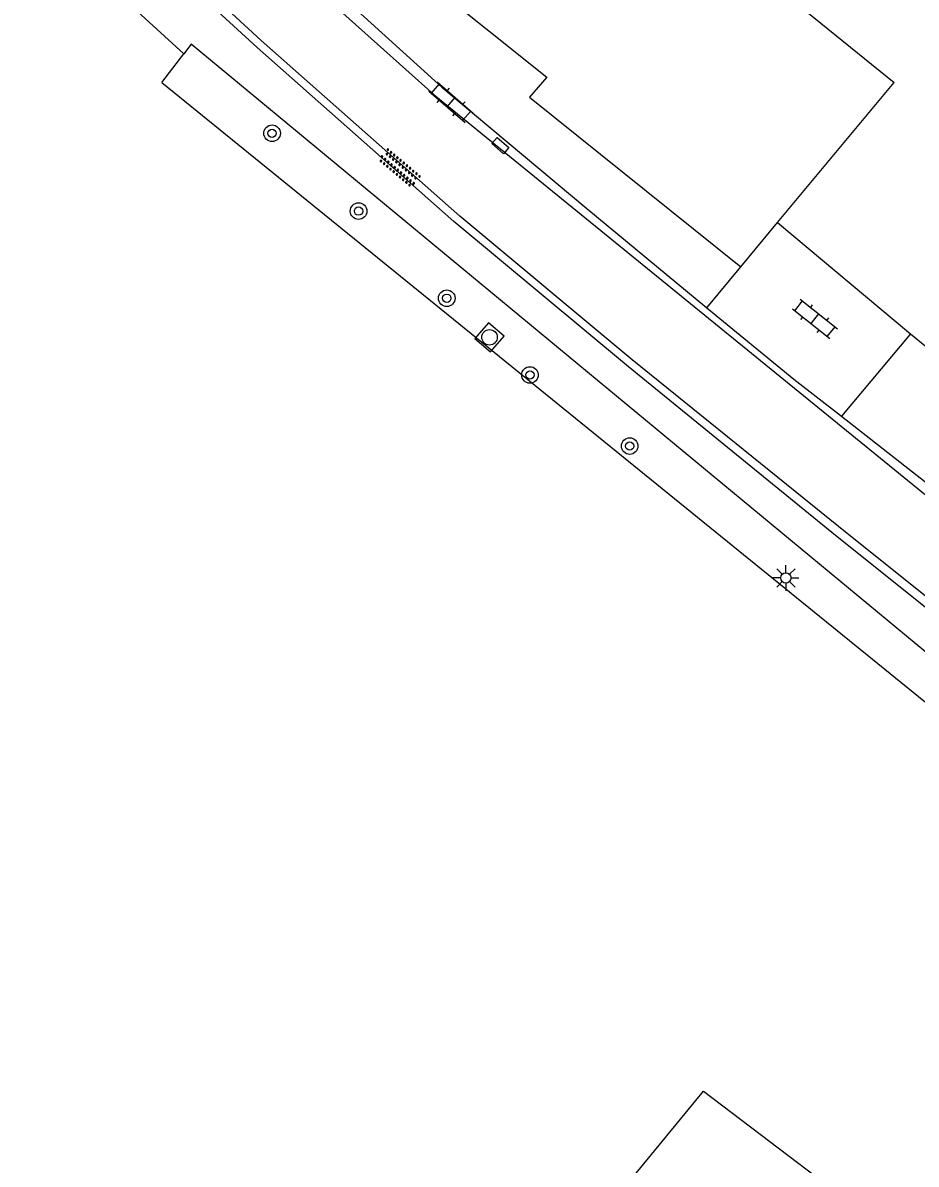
# Model space of a CAD drawing. Extents: x 124000 to 129000, y 395500 to 397503.
# Drawn here: x 126609.1 to 126652.2, y 396256.9 to 396312 of the extents above; entities that cross this region are included whole.
import ezdxf

# ---------------------------------------------------------------- set-up
doc = ezdxf.new("R2010")
doc.units = 0
for name, color, linetype in [('gg-afsc-draadraster', 7, 'Continuous'), ('gg-afsc-hekwerk', 7, 'Continuous'), ('gg-bbg-gedigitaliseerde bebouwing', 7, 'Continuous'), ('gg-bbg-hoofdgebouw', 7, 'Continuous'), ('gg-knt-bronhoudergrens', 7, 'Continuous'), ('gg-knt-verharding', 7, 'Continuous'), ('gt-grn-groengrens', 7, 'Continuous'), ('gt-symb-boom', 7, 'Continuous'), ('gt-symb-klinker verharding', 7, 'Continuous'), ('gt-symb-kolk center center', 7, 'Continuous'), ('gt-symb-lichtmast', 7, 'Continuous'), ('gt-symb-overige verharding', 7, 'Continuous'), ('gt-symb-rioolschacht', 7, 'Continuous')]:
    doc.layers.add(name, color=color, linetype=linetype)

# ---------------------------------------------------------------- blocks, each defined once
blk = doc.blocks.new('gt0-KL1')
at = {"layer": 'gt-symb-klinker verharding'}
for p, q in [((-1.15, 0.3), (1.15, 0.3)), ((-1, -0.3), (-1, 0.3)), ((-0.5, 0.3), (-0.5, 0.45)), ((0, -0.3), (0, 0.3)), ((0.5, 0.3), (0.5, 0.45)), ((1, -0.3), (1, 0.3)), ((-1.15, -0.3), (1.15, -0.3)), ((-0.5, -0.45), (-0.5, -0.3)), ((0.5, -0.45), (0.5, -0.3))]:
    blk.add_line(p, q, dxfattribs=at)
blk = doc.blocks.new('gt0-BOOM')
at = {"layer": 'gt-symb-boom'}
for radius in [0.4, 0.2]:
    blk.add_circle((0, 0), radius, dxfattribs=at)
blk = doc.blocks.new('gt0-OVH')
at = {"layer": 'gt-symb-overige verharding'}
for points in [[(-0.972, 0.298), (-0.967, 0.308), (-0.965, 0.319), (-0.966, 0.33), (-0.971, 0.34), (-0.978, 0.348), (-0.988, 0.353), (-0.999, 0.355), (-1.01, 0.354), (-1.02, 0.349), (-1.028, 0.342), (-1.033, 0.332), (-1.035, 0.321), (-1.034, 0.31), (-1.029, 0.3), (-1.022, 0.292), (-1.012, 0.287), (-1.001, 0.285), (-0.99, 0.286), (-0.98, 0.291)], [(-0.872, 0.106), (-0.867, 0.116), (-0.865, 0.126), (-0.866, 0.137), (-0.871, 0.147), (-0.878, 0.156), (-0.888, 0.161), (-0.899, 0.163), (-0.91, 0.162), (-0.92, 0.157), (-0.928, 0.15), (-0.933, 0.14), (-0.935, 0.129), (-0.934, 0.118), (-0.929, 0.108), (-0.922, 0.1), (-0.912, 0.095), (-0.901, 0.092), (-0.89, 0.094), (-0.88, 0.098)], [(-0.772, 0.298), (-0.767, 0.308), (-0.765, 0.319), (-0.766, 0.33), (-0.771, 0.34), (-0.778, 0.348), (-0.788, 0.353), (-0.799, 0.355), (-0.81, 0.354), (-0.82, 0.349), (-0.828, 0.342), (-0.833, 0.332), (-0.835, 0.321), (-0.834, 0.31), (-0.829, 0.3), (-0.822, 0.292), (-0.812, 0.287), (-0.801, 0.285), (-0.79, 0.286), (-0.78, 0.291)], [(-0.672, 0.106), (-0.667, 0.116), (-0.665, 0.126), (-0.666, 0.137), (-0.671, 0.147), (-0.678, 0.156), (-0.688, 0.161), (-0.699, 0.163), (-0.71, 0.162), (-0.72, 0.157), (-0.728, 0.15), (-0.733, 0.14), (-0.735, 0.129), (-0.734, 0.118), (-0.729, 0.108), (-0.722, 0.1), (-0.712, 0.095), (-0.701, 0.092), (-0.69, 0.094), (-0.68, 0.098)], [(-0.572, 0.298), (-0.567, 0.308), (-0.565, 0.319), (-0.566, 0.33), (-0.571, 0.34), (-0.578, 0.348), (-0.588, 0.353), (-0.599, 0.355), (-0.61, 0.354), (-0.62, 0.349), (-0.628, 0.342), (-0.633, 0.332), (-0.635, 0.321), (-0.634, 0.31), (-0.629, 0.3), (-0.622, 0.292), (-0.612, 0.287), (-0.601, 0.285), (-0.59, 0.286), (-0.58, 0.291)], [(-0.472, 0.106), (-0.467, 0.116), (-0.465, 0.126), (-0.466, 0.137), (-0.471, 0.147), (-0.478, 0.156), (-0.488, 0.161), (-0.499, 0.163), (-0.51, 0.162), (-0.52, 0.157), (-0.528, 0.15), (-0.533, 0.14), (-0.535, 0.129), (-0.534, 0.118), (-0.529, 0.108), (-0.522, 0.1), (-0.512, 0.095), (-0.501, 0.092), (-0.49, 0.094), (-0.48, 0.098)], [(-0.372, 0.298), (-0.367, 0.308), (-0.365, 0.319), (-0.366, 0.33), (-0.371, 0.34), (-0.378, 0.348), (-0.388, 0.353), (-0.399, 0.355), (-0.41, 0.354), (-0.42, 0.349), (-0.428, 0.342), (-0.433, 0.332), (-0.435, 0.321), (-0.434, 0.31), (-0.429, 0.3), (-0.422, 0.292), (-0.412, 0.287), (-0.401, 0.285), (-0.39, 0.286), (-0.38, 0.291)], [(-0.272, 0.106), (-0.267, 0.116), (-0.265, 0.126), (-0.266, 0.137), (-0.271, 0.147), (-0.278, 0.156), (-0.288, 0.161), (-0.299, 0.163), (-0.31, 0.162), (-0.32, 0.157), (-0.328, 0.15), (-0.333, 0.14), (-0.335, 0.129), (-0.334, 0.118), (-0.329, 0.108), (-0.322, 0.1), (-0.312, 0.095), (-0.301, 0.092), (-0.29, 0.094), (-0.28, 0.098)], [(-0.172, 0.298), (-0.167, 0.308), (-0.165, 0.319), (-0.166, 0.33), (-0.171, 0.34), (-0.178, 0.348), (-0.188, 0.353), (-0.199, 0.355), (-0.21, 0.354), (-0.22, 0.349), (-0.228, 0.342), (-0.233, 0.332), (-0.235, 0.321), (-0.234, 0.31), (-0.229, 0.3), (-0.222, 0.292), (-0.212, 0.287), (-0.201, 0.285), (-0.19, 0.286), (-0.18, 0.291)], [(-0.072, 0.106), (-0.067, 0.116), (-0.065, 0.126), (-0.066, 0.137), (-0.071, 0.147), (-0.078, 0.156), (-0.088, 0.161), (-0.099, 0.163), (-0.11, 0.162), (-0.12, 0.157), (-0.128, 0.15), (-0.133, 0.14), (-0.135, 0.129), (-0.134, 0.118), (-0.129, 0.108), (-0.122, 0.1), (-0.112, 0.095), (-0.101, 0.092), (-0.09, 0.094), (-0.08, 0.098)], [(0.028, 0.298), (0.033, 0.308), (0.035, 0.319), (0.034, 0.33), (0.029, 0.34), (0.022, 0.348), (0.012, 0.353), (0.001, 0.355), (-0.01, 0.354), (-0.02, 0.349), (-0.028, 0.342), (-0.033, 0.332), (-0.035, 0.321), (-0.034, 0.31), (-0.029, 0.3), (-0.022, 0.292), (-0.012, 0.287), (-0.001, 0.285), (0.01, 0.286), (0.02, 0.291)], [(0.128, 0.106), (0.133, 0.116), (0.135, 0.126), (0.134, 0.137), (0.129, 0.147), (0.122, 0.156), (0.112, 0.161), (0.101, 0.163), (0.09, 0.162), (0.08, 0.157), (0.072, 0.15), (0.067, 0.14), (0.065, 0.129), (0.066, 0.118), (0.071, 0.108), (0.078, 0.1), (0.088, 0.095), (0.099, 0.092), (0.11, 0.094), (0.12, 0.098)], [(0.228, 0.298), (0.233, 0.308), (0.235, 0.319), (0.234, 0.33), (0.229, 0.34), (0.222, 0.348), (0.212, 0.353), (0.201, 0.355), (0.19, 0.354), (0.18, 0.349), (0.172, 0.342), (0.167, 0.332), (0.165, 0.321), (0.166, 0.31), (0.171, 0.3), (0.178, 0.292), (0.188, 0.287), (0.199, 0.285), (0.21, 0.286), (0.22, 0.291)], [(0.328, 0.106), (0.333, 0.116), (0.335, 0.126), (0.334, 0.137), (0.329, 0.147), (0.322, 0.156), (0.312, 0.161), (0.301, 0.163), (0.29, 0.162), (0.28, 0.157), (0.272, 0.15), (0.267, 0.14), (0.265, 0.129), (0.266, 0.118), (0.271, 0.108), (0.278, 0.1), (0.288, 0.095), (0.299, 0.092), (0.31, 0.094), (0.32, 0.098)], [(0.428, 0.298), (0.433, 0.308), (0.435, 0.319), (0.434, 0.33), (0.429, 0.34), (0.422, 0.348), (0.412, 0.353), (0.401, 0.355), (0.39, 0.354), (0.38, 0.349), (0.372, 0.342), (0.367, 0.332), (0.365, 0.321), (0.366, 0.31), (0.371, 0.3), (0.378, 0.292), (0.388, 0.287), (0.399, 0.285), (0.41, 0.286), (0.42, 0.291)], [(0.528, 0.106), (0.533, 0.116), (0.535, 0.126), (0.534, 0.137), (0.529, 0.147), (0.522, 0.156), (0.512, 0.161), (0.501, 0.163), (0.49, 0.162), (0.48, 0.157), (0.472, 0.15), (0.467, 0.14), (0.465, 0.129), (0.466, 0.118), (0.471, 0.108), (0.478, 0.1), (0.488, 0.095), (0.499, 0.092), (0.51, 0.094), (0.52, 0.098)], [(0.628, 0.298), (0.633, 0.308), (0.635, 0.319), (0.634, 0.33), (0.629, 0.34), (0.622, 0.348), (0.612, 0.353), (0.601, 0.355), (0.59, 0.354), (0.58, 0.349), (0.572, 0.342), (0.567, 0.332), (0.565, 0.321), (0.566, 0.31), (0.571, 0.3), (0.578, 0.292), (0.588, 0.287), (0.599, 0.285), (0.61, 0.286), (0.62, 0.291)], [(0.728, 0.106), (0.733, 0.116), (0.735, 0.126), (0.734, 0.137), (0.729, 0.147), (0.722, 0.156), (0.712, 0.161), (0.701, 0.163), (0.69, 0.162), (0.68, 0.157), (0.672, 0.15), (0.667, 0.14), (0.665, 0.129), (0.666, 0.118), (0.671, 0.108), (0.678, 0.1), (0.688, 0.095), (0.699, 0.092), (0.71, 0.094), (0.72, 0.098)], [(0.828, 0.298), (0.833, 0.308), (0.835, 0.319), (0.834, 0.33), (0.829, 0.34), (0.822, 0.348), (0.812, 0.353), (0.801, 0.355), (0.79, 0.354), (0.78, 0.349), (0.772, 0.342), (0.767, 0.332), (0.765, 0.321), (0.766, 0.31), (0.771, 0.3), (0.778, 0.292), (0.788, 0.287), (0.799, 0.285), (0.81, 0.286), (0.82, 0.291)], [(0.928, 0.106), (0.933, 0.116), (0.935, 0.126), (0.934, 0.137), (0.929, 0.147), (0.922, 0.156), (0.912, 0.161), (0.901, 0.163), (0.89, 0.162), (0.88, 0.157), (0.872, 0.15), (0.867, 0.14), (0.865, 0.129), (0.866, 0.118), (0.871, 0.108), (0.878, 0.1), (0.888, 0.095), (0.899, 0.092), (0.91, 0.094), (0.92, 0.098)], [(1.028, 0.298), (1.033, 0.308), (1.035, 0.319), (1.034, 0.33), (1.029, 0.34), (1.022, 0.348), (1.012, 0.353), (1.001, 0.355), (0.99, 0.354), (0.98, 0.349), (0.972, 0.342), (0.967, 0.332), (0.965, 0.321), (0.966, 0.31), (0.971, 0.3), (0.978, 0.292), (0.988, 0.287), (0.999, 0.285), (1.01, 0.286), (1.02, 0.291)], [(-0.972, -0.142), (-0.967, -0.132), (-0.965, -0.121), (-0.966, -0.11), (-0.971, -0.1), (-0.978, -0.092), (-0.988, -0.087), (-0.999, -0.085), (-1.01, -0.086), (-1.02, -0.091), (-1.028, -0.098), (-1.033, -0.108), (-1.035, -0.119), (-1.034, -0.13), (-1.029, -0.14), (-1.022, -0.148), (-1.012, -0.153), (-1.001, -0.155), (-0.99, -0.154), (-0.98, -0.149)], [(-0.872, -0.334), (-0.867, -0.324), (-0.865, -0.314), (-0.866, -0.303), (-0.871, -0.293), (-0.878, -0.284), (-0.888, -0.279), (-0.899, -0.277), (-0.91, -0.278), (-0.92, -0.283), (-0.928, -0.29), (-0.933, -0.3), (-0.935, -0.311), (-0.934, -0.322), (-0.929, -0.332), (-0.922, -0.34), (-0.912, -0.345), (-0.901, -0.348), (-0.89, -0.346), (-0.88, -0.342)], [(-0.772, -0.142), (-0.767, -0.132), (-0.765, -0.121), (-0.766, -0.11), (-0.771, -0.1), (-0.778, -0.092), (-0.788, -0.087), (-0.799, -0.085), (-0.81, -0.086), (-0.82, -0.091), (-0.828, -0.098), (-0.833, -0.108), (-0.835, -0.119), (-0.834, -0.13), (-0.829, -0.14), (-0.822, -0.148), (-0.812, -0.153), (-0.801, -0.155), (-0.79, -0.154), (-0.78, -0.149)], [(-0.672, -0.334), (-0.667, -0.324), (-0.665, -0.314), (-0.666, -0.303), (-0.671, -0.293), (-0.678, -0.284), (-0.688, -0.279), (-0.699, -0.277), (-0.71, -0.278), (-0.72, -0.283), (-0.728, -0.29), (-0.733, -0.3), (-0.735, -0.311), (-0.734, -0.322), (-0.729, -0.332), (-0.722, -0.34), (-0.712, -0.345), (-0.701, -0.348), (-0.69, -0.346), (-0.68, -0.342)], [(-0.572, -0.142), (-0.567, -0.132), (-0.565, -0.121), (-0.566, -0.11), (-0.571, -0.1), (-0.578, -0.092), (-0.588, -0.087), (-0.599, -0.085), (-0.61, -0.086), (-0.62, -0.091), (-0.628, -0.098), (-0.633, -0.108), (-0.635, -0.119), (-0.634, -0.13), (-0.629, -0.14), (-0.622, -0.148), (-0.612, -0.153), (-0.601, -0.155), (-0.59, -0.154), (-0.58, -0.149)], [(-0.472, -0.334), (-0.467, -0.324), (-0.465, -0.314), (-0.466, -0.303), (-0.471, -0.293), (-0.478, -0.284), (-0.488, -0.279), (-0.499, -0.277), (-0.51, -0.278), (-0.52, -0.283), (-0.528, -0.29), (-0.533, -0.3), (-0.535, -0.311), (-0.534, -0.322), (-0.529, -0.332), (-0.522, -0.34), (-0.512, -0.345), (-0.501, -0.348), (-0.49, -0.346), (-0.48, -0.342)], [(-0.372, -0.142), (-0.367, -0.132), (-0.365, -0.121), (-0.366, -0.11), (-0.371, -0.1), (-0.378, -0.092), (-0.388, -0.087), (-0.399, -0.085), (-0.41, -0.086), (-0.42, -0.091), (-0.428, -0.098), (-0.433, -0.108), (-0.435, -0.119), (-0.434, -0.13), (-0.429, -0.14), (-0.422, -0.148), (-0.412, -0.153), (-0.401, -0.155), (-0.39, -0.154), (-0.38, -0.149)], [(-0.272, -0.334), (-0.267, -0.324), (-0.265, -0.314), (-0.266, -0.303), (-0.271, -0.293), (-0.278, -0.284), (-0.288, -0.279), (-0.299, -0.277), (-0.31, -0.278), (-0.32, -0.283), (-0.328, -0.29), (-0.333, -0.3), (-0.335, -0.311), (-0.334, -0.322), (-0.329, -0.332), (-0.322, -0.34), (-0.312, -0.345), (-0.301, -0.348), (-0.29, -0.346), (-0.28, -0.342)], [(-0.172, -0.142), (-0.167, -0.132), (-0.165, -0.121), (-0.166, -0.11), (-0.171, -0.1), (-0.178, -0.092), (-0.188, -0.087), (-0.199, -0.085), (-0.21, -0.086), (-0.22, -0.091), (-0.228, -0.098), (-0.233, -0.108), (-0.235, -0.119), (-0.234, -0.13), (-0.229, -0.14), (-0.222, -0.148), (-0.212, -0.153), (-0.201, -0.155), (-0.19, -0.154), (-0.18, -0.149)], [(-0.072, -0.334), (-0.067, -0.324), (-0.065, -0.314), (-0.066, -0.303), (-0.071, -0.293), (-0.078, -0.284), (-0.088, -0.279), (-0.099, -0.277), (-0.11, -0.278), (-0.12, -0.283), (-0.128, -0.29), (-0.133, -0.3), (-0.135, -0.311), (-0.134, -0.322), (-0.129, -0.332), (-0.122, -0.34), (-0.112, -0.345), (-0.101, -0.348), (-0.09, -0.346), (-0.08, -0.342)], [(0.028, -0.142), (0.033, -0.132), (0.035, -0.121), (0.034, -0.11), (0.029, -0.1), (0.022, -0.092), (0.012, -0.087), (0.001, -0.085), (-0.01, -0.086), (-0.02, -0.091), (-0.028, -0.098), (-0.033, -0.108), (-0.035, -0.119), (-0.034, -0.13), (-0.029, -0.14), (-0.022, -0.148), (-0.012, -0.153), (-0.001, -0.155), (0.01, -0.154), (0.02, -0.149)], [(0.128, -0.334), (0.133, -0.324), (0.135, -0.314), (0.134, -0.303), (0.129, -0.293), (0.122, -0.284), (0.112, -0.279), (0.101, -0.277), (0.09, -0.278), (0.08, -0.283), (0.072, -0.29), (0.067, -0.3), (0.065, -0.311), (0.066, -0.322), (0.071, -0.332), (0.078, -0.34), (0.088, -0.345), (0.099, -0.348), (0.11, -0.346), (0.12, -0.342)], [(0.228, -0.142), (0.233, -0.132), (0.235, -0.121), (0.234, -0.11), (0.229, -0.1), (0.222, -0.092), (0.212, -0.087), (0.201, -0.085), (0.19, -0.086), (0.18, -0.091), (0.172, -0.098), (0.167, -0.108), (0.165, -0.119), (0.166, -0.13), (0.171, -0.14), (0.178, -0.148), (0.188, -0.153), (0.199, -0.155), (0.21, -0.154), (0.22, -0.149)], [(0.328, -0.334), (0.333, -0.324), (0.335, -0.314), (0.334, -0.303), (0.329, -0.293), (0.322, -0.284), (0.312, -0.279), (0.301, -0.277), (0.29, -0.278), (0.28, -0.283), (0.272, -0.29), (0.267, -0.3), (0.265, -0.311), (0.266, -0.322), (0.271, -0.332), (0.278, -0.34), (0.288, -0.345), (0.299, -0.348), (0.31, -0.346), (0.32, -0.342)], [(0.428, -0.142), (0.433, -0.132), (0.435, -0.121), (0.434, -0.11), (0.429, -0.1), (0.422, -0.092), (0.412, -0.087), (0.401, -0.085), (0.39, -0.086), (0.38, -0.091), (0.372, -0.098), (0.367, -0.108), (0.365, -0.119), (0.366, -0.13), (0.371, -0.14), (0.378, -0.148), (0.388, -0.153), (0.399, -0.155), (0.41, -0.154), (0.42, -0.149)], [(0.528, -0.334), (0.533, -0.324), (0.535, -0.314), (0.534, -0.303), (0.529, -0.293), (0.522, -0.284), (0.512, -0.279), (0.501, -0.277), (0.49, -0.278), (0.48, -0.283), (0.472, -0.29), (0.467, -0.3), (0.465, -0.311), (0.466, -0.322), (0.471, -0.332), (0.478, -0.34), (0.488, -0.345), (0.499, -0.348), (0.51, -0.346), (0.52, -0.342)], [(0.628, -0.142), (0.633, -0.132), (0.635, -0.121), (0.634, -0.11), (0.629, -0.1), (0.622, -0.092), (0.612, -0.087), (0.601, -0.085), (0.59, -0.086), (0.58, -0.091), (0.572, -0.098), (0.567, -0.108), (0.565, -0.119), (0.566, -0.13), (0.571, -0.14), (0.578, -0.148), (0.588, -0.153), (0.599, -0.155), (0.61, -0.154), (0.62, -0.149)], [(0.728, -0.334), (0.733, -0.324), (0.735, -0.314), (0.734, -0.303), (0.729, -0.293), (0.722, -0.284), (0.712, -0.279), (0.701, -0.277), (0.69, -0.278), (0.68, -0.283), (0.672, -0.29), (0.667, -0.3), (0.665, -0.311), (0.666, -0.322), (0.671, -0.332), (0.678, -0.34), (0.688, -0.345), (0.699, -0.348), (0.71, -0.346), (0.72, -0.342)], [(0.828, -0.142), (0.833, -0.132), (0.835, -0.121), (0.834, -0.11), (0.829, -0.1), (0.822, -0.092), (0.812, -0.087), (0.801, -0.085), (0.79, -0.086), (0.78, -0.091), (0.772, -0.098), (0.767, -0.108), (0.765, -0.119), (0.766, -0.13), (0.771, -0.14), (0.778, -0.148), (0.788, -0.153), (0.799, -0.155), (0.81, -0.154), (0.82, -0.149)], [(0.928, -0.334), (0.933, -0.324), (0.935, -0.314), (0.934, -0.303), (0.929, -0.293), (0.922, -0.284), (0.912, -0.279), (0.901, -0.277), (0.89, -0.278), (0.88, -0.283), (0.872, -0.29), (0.867, -0.3), (0.865, -0.311), (0.866, -0.322), (0.871, -0.332), (0.878, -0.34), (0.888, -0.345), (0.899, -0.348), (0.91, -0.346), (0.92, -0.342)], [(1.028, -0.142), (1.033, -0.132), (1.035, -0.121), (1.034, -0.11), (1.029, -0.1), (1.022, -0.092), (1.012, -0.087), (1.001, -0.085), (0.99, -0.086), (0.98, -0.091), (0.972, -0.098), (0.967, -0.108), (0.965, -0.119), (0.966, -0.13), (0.971, -0.14), (0.978, -0.148), (0.988, -0.153), (0.999, -0.155), (1.01, -0.154), (1.02, -0.149)]]:
    blk.add_lwpolyline(points, close=True, dxfattribs=at)
blk = doc.blocks.new('gt0-KOLKCC')
at = {"layer": 'gt-symb-kolk center center'}
blk.add_lwpolyline([(-0.375, 0.2), (0.375, 0.2), (0.375, -0.2), (-0.375, -0.2)], close=True, dxfattribs=at)
blk = doc.blocks.new('gt0-LMAST')
at = {"layer": 'gt-symb-lichtmast'}
for p, q in [((-0.005, 0.246), (-0.005, 0.621)), ((-0.182, 0.173), (-0.447, 0.438)), ((0.172, 0.173), (0.437, 0.438)), ((-0.255, -0.004), (-0.63, -0.004)), ((-0.182, -0.181), (-0.447, -0.446)), ((-0.005, -0.254), (-0.005, -0.629)), ((0.437, -0.446), (0.172, -0.181)), ((0.245, -0.004), (0.62, -0.004))]:
    blk.add_line(p, q, dxfattribs=at)
blk.add_circle((-0.005, -0.004), 0.25, dxfattribs=at)
blk = doc.blocks.new('gt0-RS')
at = {"layer": 'gt-symb-rioolschacht'}
blk.add_lwpolyline([(-0.5, -0.5), (0.5, -0.5), (0.5, 0.5), (-0.5, 0.5)], close=True, dxfattribs=at)
blk.add_circle((0, 0), 0.375, dxfattribs=at)

msp = doc.modelspace()

# ---------------------------------------------------------------- linework, layer by layer
at = {"layer": 'gg-afsc-draadraster'}
msp.add_lwpolyline([(126615.811, 396309.077), (126673.939, 396261.909), (126661.107, 396245.902)], dxfattribs=at)
at = {"layer": 'gg-afsc-hekwerk'}
for p, q in [((126645.487, 396302.325), (126651.902, 396296.97)), ((126651.902, 396296.97), (126653.941, 396295.268))]:
    msp.add_line(p, q, dxfattribs=at)
at = {"layer": 'gg-bbg-gedigitaliseerde bebouwing'}
msp.add_lwpolyline([(126628.507, 396323.372), (126629.004, 396323.986), (126629.975, 396323.2), (126629.302, 396322.368), (126630.336, 396321.531), (126631.758, 396323.288), (126635.481, 396320.275), (126637.337, 396322.568), (126641.55, 396319.158), (126640.427, 396317.739), (126651.106, 396309.084)], dxfattribs=at)
at = {"layer": 'gg-bbg-hoofdgebouw'}
for p, q in [((126645.487, 396302.325), (126651.106, 396309.084)), ((126643.715, 396300.193), (126645.487, 396302.325))]:
    msp.add_line(p, q, dxfattribs=at)
msp.add_lwpolyline([(126627.266, 396324.376), (126624.074, 396320.672), (126627.322, 396317.886), (126625.892, 396316.115), (126634.365, 396309.333), (126633.536, 396308.374), (126643.715, 396300.193)], dxfattribs=at)
at = {"layer": 'gg-knt-bronhoudergrens'}
msp.add_line((126615.811, 396309.077), (126616.864, 396310.462), dxfattribs=at)
for points in [[(126553.54, 396367.113), (126560.407, 396360.984), (126580.753, 396343.047), (126595.098, 396330.361), (126616.864, 396310.462)], [(126629.753, 396245.637), (126641.924, 396260.454), (126661.107, 396245.902)]]:
    msp.add_lwpolyline(points, dxfattribs=at)
at = {"layer": 'gg-knt-verharding'}
for p, q in [((126636.296, 396303.013), (126642.087, 396298.212)), ((126642.087, 396298.212), (126643.715, 396300.193)), ((126651.902, 396296.97), (126648.571, 396292.996)), ((126648.571, 396292.996), (126656.769, 396286.548))]:
    msp.add_line(p, q, dxfattribs=at)
for points in [[(126675.399, 396265.461), (126663.883, 396274.763), (126648.11, 396287.38), (126638.301, 396295.366), (126629.884, 396302.372), (126620.401, 396310.765), (126608.092, 396322.052), (126594.052, 396335.04), (126581.024, 396346.932), (126569.581, 396357.245), (126560.411, 396365.325), (126551.363, 396373.109)], [(126675.725, 396265.823), (126648.422, 396287.668), (126638.477, 396295.707), (126630.173, 396302.643), (126620.593, 396311.109), (126594.279, 396335.342), (126581.318, 396347.192), (126569.808, 396357.565), (126560.553, 396365.727), (126552.268, 396372.847)], [(126622.564, 396314.798), (126623.463, 396313.391), (126628.938, 396308.484), (126663.678, 396280.201), (126667.683, 396277.03), (126672.993, 396272.751)], [(126623.849, 396313.809), (126629.31, 396308.849), (126636.296, 396303.013)], [(126642.087, 396298.212), (126646.268, 396294.777), (126648.571, 396292.996)]]:
    msp.add_lwpolyline(points, dxfattribs=at)
at = {"layer": 'gt-grn-groengrens'}
msp.add_lwpolyline([(126675.059, 396263.51), (126673.111, 396265.07), (126666.622, 396270.051), (126617.22, 396310.931), (126616.864, 396310.462)], dxfattribs=at)

# ---------------------------------------------------------------- block references
at = {"layer": 'gt-symb-boom'}
for p in [(126621.118, 396306.631), (126625.291, 396302.879), (126629.541, 396298.68), (126633.553, 396294.98), (126638.36, 396291.553)]:
    msp.add_blockref('gt0-BOOM', p, dxfattribs=at)
at = {"layer": 'gt-symb-klinker verharding'}
for p, rotation in [((126629.75, 396308.132), -40.98653320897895), ((126647.291, 396297.69), -38.62400399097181)]:
    msp.add_blockref('gt0-KL1', p, dxfattribs=dict(at, rotation=rotation))
at = {"layer": 'gt-symb-kolk center center', "rotation": 138.72788342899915}
msp.add_blockref('gt0-KOLKCC', (126632.122, 396306.036), dxfattribs=at)
at = {"layer": 'gt-symb-lichtmast'}
msp.add_blockref('gt0-LMAST', (126645.896, 396285.198), dxfattribs=at)
at = {"layer": 'gt-symb-overige verharding', "rotation": -40.091680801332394}
msp.add_blockref('gt0-OVH', (126627.26, 396304.954), dxfattribs=at)
at = {"layer": 'gt-symb-rioolschacht', "rotation": -40.82493528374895}
msp.add_blockref('gt0-RS', (126631.604, 396296.796), dxfattribs=at)

doc.saveas('drawing.dxf')
